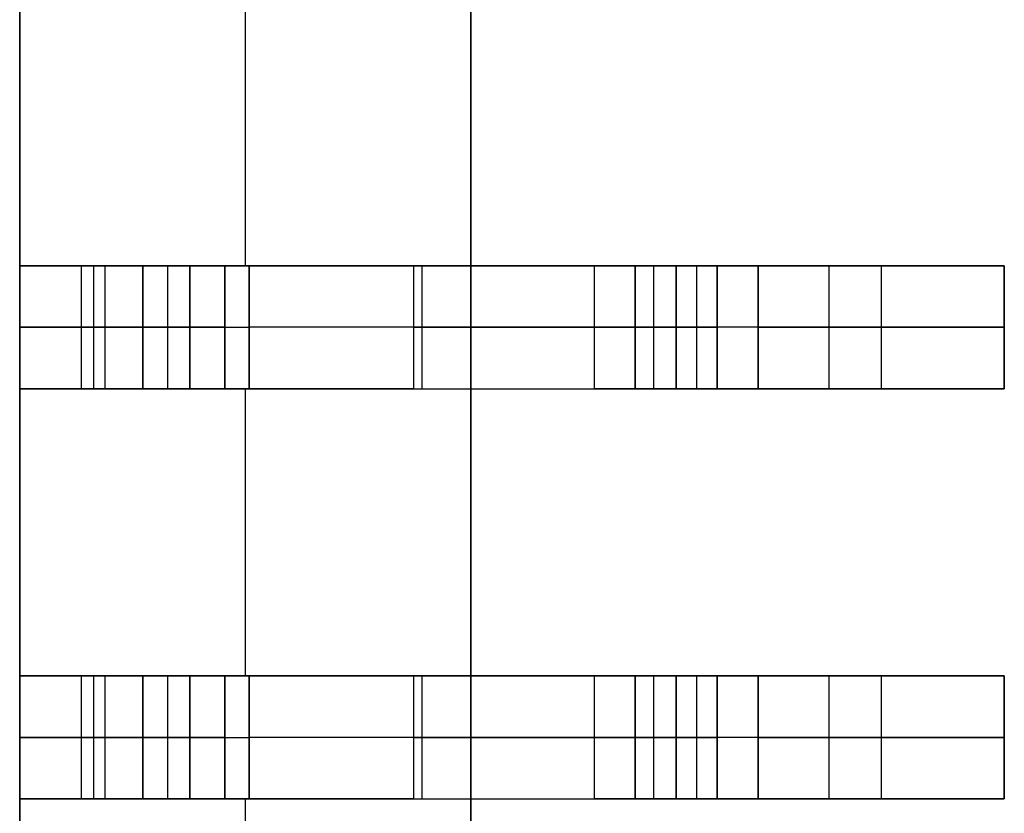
# Model space of a CAD drawing. Extents: x -64 to 57, y 4 to 161.
# Tile 270 of 342: x 12.721 to 13.921, y 139.999 to 140.967. Entities that reach past the tile are written whole.
import ezdxf

# ---------------------------------------------------------------- set-up
doc = ezdxf.new("R2010")
doc.units = 0
doc.layers.add('DEFAULT', color=7, linetype='CONTINUOUS')

msp = doc.modelspace()

# ---------------------------------------------------------------- linework, layer by layer
at = {"layer": 'DEFAULT', "color": 254}
for p, q in [((13.271, 128.8919, 41.6166), (13.271, 150.7919, 41.6166)), ((13.271, 128.8919, 41.6166), (13.271, 150.7919, 41.6166)), ((13.271, 129.9569, 41.1166), (13.271, 149.7269, 41.1166)), ((13.271, 149.7269, 41.1166), (13.271, 129.9569, 41.1166)), ((12.721, 149.5169, 37.6366), (12.721, 130.1669, 37.6366)), ((12.721, 149.5169, 39.3766), (12.721, 130.1669, 39.3766)), ((12.721, 130.1669, 37.6366), (12.721, 149.5169, 37.6366)), ((12.721, 140.6669, 41.1166), (12.721, 141.0169, 41.1166)), ((12.721, 141.0169, 41.1166), (12.721, 140.6669, 41.1166)), ((12.996, 141.0169, 41.1166), (12.996, 140.6669, 41.1166)), ((12.721, 140.6669, 40.7397), (12.721, 140.5169, 40.7397)), ((12.721, 140.6669, 38.0166), (12.721, 140.5169, 38.0166)), ((12.9284, 140.6669, 38.0166), (12.721, 140.6669, 38.0166)), ((12.721, 140.5169, 38.5166), (12.721, 140.6669, 38.5166)), ((12.721, 140.6669, 38.5166), (12.871, 140.6669, 38.5166)), ((12.721, 140.5169, 39.3866), (12.721, 140.6669, 39.3866)), ((12.721, 140.6669, 39.3866), (12.901, 140.6669, 39.3866)), ((12.721, 140.6669, 38.5166), (12.721, 140.6669, 38.0166)), ((12.871, 140.6669, 38.5166), (12.721, 140.6669, 38.5166)), ((12.721, 140.6669, 39.3866), (12.901, 140.6669, 39.3866)), ((12.721, 140.6669, 40.0666), (12.721, 140.6669, 39.3866)), ((12.721, 140.6669, 41.1166), (12.721, 140.6669, 40.7397)), ((13.201, 140.6669, 41.1166), (12.721, 140.6669, 41.1166)), ((12.721, 140.6669, 38.0166), (12.9284, 140.6669, 38.0166)), ((12.721, 140.5169, 40.0666), (12.721, 140.6669, 40.0666)), ((12.721, 140.6669, 39.3866), (12.721, 140.6669, 40.0666)), ((12.721, 140.5169, 39.3866), (12.721, 140.6669, 39.3866)), ((12.721, 140.6669, 40.0666), (12.721, 140.5169, 40.0666)), ((12.721, 140.6669, 38.0166), (12.721, 140.6669, 38.5166)), ((12.721, 140.5169, 38.0166), (12.721, 140.6669, 38.0166)), ((12.721, 140.6669, 38.5166), (12.721, 140.5169, 38.5166)), ((12.721, 140.6669, 40.7397), (12.721, 140.6669, 41.1166)), ((12.721, 140.5169, 40.7397), (12.721, 140.6669, 40.7397)), ((12.721, 140.6669, 41.1166), (13.201, 140.6669, 41.1166)), ((12.796, 140.6669, 38.5166), (12.796, 140.5169, 38.5166)), ((12.811, 140.6669, 39.3866), (12.811, 140.5169, 39.3866)), ((12.8247, 140.6669, 38.0166), (12.8247, 140.5169, 38.0166)), ((12.871, 140.5169, 38.5166), (12.871, 140.6669, 38.5166)), ((12.871, 140.6669, 38.5166), (12.871, 140.5169, 38.5166)), ((12.901, 140.6669, 39.3866), (12.901, 140.5169, 39.3866)), ((12.901, 140.6669, 39.3866), (12.901, 140.5169, 39.3866)), ((12.9284, 140.6669, 38.0166), (12.9284, 140.5169, 38.0166)), ((12.9284, 140.5169, 38.0166), (12.9284, 140.6669, 38.0166)), ((12.9284, 140.6669, 38.0166), (13.0005, 140.6669, 37.9858)), ((12.971, 140.5169, 39.3166), (12.971, 140.6669, 39.3166)), ((12.971, 140.5169, 39.3166), (12.971, 140.6669, 39.3166)), ((12.971, 140.6669, 39.3166), (12.971, 140.6669, 38.6166)), ((12.971, 140.6669, 38.6166), (12.971, 140.5169, 38.6166)), ((12.971, 140.6669, 38.9666), (12.971, 140.5169, 38.9666)), ((12.971, 140.6669, 38.6166), (12.971, 140.5169, 38.6166)), ((12.971, 140.5169, 40.3166), (12.971, 140.6669, 40.3166)), ((12.971, 140.6669, 40.3366), (12.971, 140.5169, 40.3366)), ((12.971, 140.6669, 40.3166), (12.971, 140.6669, 40.3366)), ((12.971, 140.5169, 40.3266), (12.971, 140.6669, 40.3266)), ((12.971, 140.5169, 40.3366), (12.971, 140.6669, 40.3366)), ((12.971, 140.6669, 39.3166), (12.971, 140.6669, 38.6166)), ((12.971, 140.6669, 40.3366), (12.971, 140.6669, 40.3166)), ((12.971, 140.6669, 39.3166), (13.471, 140.6669, 39.3166)), ((12.971, 140.6669, 40.3166), (12.971, 140.5169, 40.3166)), ((13.0005, 140.5169, 37.9858), (13.0005, 140.6669, 37.9858)), ((13.0005, 140.6669, 37.9858), (13.0005, 140.5169, 37.9858)), ((13.4215, 140.6669, 37.5473), (13.0005, 140.6669, 37.9858)), ((13.0005, 140.6669, 37.9858), (13.4215, 140.6669, 37.5473)), ((13.201, 140.6669, 41.1166), (13.201, 140.5169, 41.1166)), ((13.201, 140.6669, 41.1166), (13.201, 140.5169, 41.1166)), ((13.211, 140.6669, 37.7666), (13.211, 140.5169, 37.7666)), ((13.321, 140.6669, 37.652), (13.321, 140.6669, 41.0057)), ((13.4215, 140.5169, 37.5473), (13.4215, 140.6669, 37.5473)), ((13.4215, 140.5169, 37.5473), (13.4215, 140.6669, 37.5473)), ((13.4215, 140.6669, 37.5473), (13.4936, 140.6669, 37.5166)), ((13.471, 140.5169, 39.2966), (13.471, 140.6669, 39.2966)), ((13.471, 140.6669, 39.2966), (13.471, 140.5169, 39.2966)), ((13.471, 140.6669, 39.3966), (13.471, 140.6669, 39.2966)), ((13.471, 140.5169, 39.3966), (13.471, 140.6669, 39.3966)), ((13.471, 140.6669, 39.3466), (13.471, 140.5169, 39.3466)), ((13.471, 140.6669, 39.3966), (13.471, 140.5169, 39.3966)), ((13.471, 140.5169, 39.8466), (13.471, 140.6669, 39.8466)), ((13.471, 140.6669, 39.8466), (13.471, 140.5169, 39.8466)), ((13.471, 140.6669, 39.9466), (13.471, 140.6669, 39.8466)), ((13.471, 140.5169, 39.9466), (13.471, 140.6669, 39.9466)), ((13.471, 140.6669, 39.8966), (13.471, 140.5169, 39.8966)), ((13.471, 140.6669, 39.9466), (13.471, 140.5169, 39.9466)), ((13.471, 140.6669, 39.8466), (13.471, 140.6669, 39.9466)), ((13.471, 140.6669, 39.2966), (13.471, 140.6669, 39.3966)), ((13.4936, 140.6669, 37.5166), (13.4936, 140.5169, 37.5166)), ((13.4936, 140.6669, 37.5166), (13.4936, 140.5169, 37.5166)), ((13.921, 140.6669, 37.5166), (13.4936, 140.6669, 37.5166)), ((13.4936, 140.6669, 37.5166), (13.921, 140.6669, 37.5166)), ((13.521, 140.5169, 39.2466), (13.521, 140.6669, 39.2466)), ((13.521, 140.6669, 39.2466), (13.571, 140.6669, 39.2466)), ((13.521, 140.6669, 39.2466), (13.521, 140.5169, 39.2466)), ((13.521, 140.5169, 39.4466), (13.521, 140.6669, 39.4466)), ((13.521, 140.6669, 39.4466), (13.521, 140.5169, 39.4466)), ((13.521, 140.6669, 39.7966), (13.521, 140.6669, 39.4466)), ((13.521, 140.5169, 39.7966), (13.521, 140.6669, 39.7966)), ((13.521, 140.6669, 39.6216), (13.521, 140.5169, 39.6216)), ((13.521, 140.6669, 39.7966), (13.521, 140.5169, 39.7966)), ((13.521, 140.5169, 39.9966), (13.521, 140.6669, 39.9966)), ((13.521, 140.6669, 39.9966), (13.521, 140.5169, 39.9966)), ((13.571, 140.6669, 39.9966), (13.521, 140.6669, 39.9966)), ((13.521, 140.5169, 40.3466), (13.521, 140.6669, 40.3466)), ((13.521, 140.6669, 40.3466), (13.521, 140.5169, 40.3466)), ((13.521, 140.6669, 40.4766), (13.521, 140.6669, 40.3466)), ((13.521, 140.5169, 40.4766), (13.521, 140.6669, 40.4766)), ((13.521, 140.6669, 40.4116), (13.521, 140.5169, 40.4116)), ((13.521, 140.6669, 40.3466), (13.521, 140.6669, 40.4766)), ((13.521, 140.6669, 39.9966), (13.571, 140.6669, 39.9966)), ((13.521, 140.6669, 39.4466), (13.521, 140.6669, 39.7966)), ((13.571, 140.6669, 39.2466), (13.521, 140.6669, 39.2466)), ((13.521, 140.5169, 40.4766), (13.521, 140.6669, 40.4766)), ((13.546, 140.6669, 39.2466), (13.546, 140.5169, 39.2466)), ((13.546, 140.6669, 39.9966), (13.546, 140.5169, 39.9966)), ((13.571, 140.5169, 37.8666), (13.571, 140.6669, 37.8666)), ((13.571, 140.6669, 37.8666), (13.571, 140.5169, 37.8666)), ((13.571, 140.6669, 39.2466), (13.571, 140.6669, 37.8666)), ((13.571, 140.5169, 39.2466), (13.571, 140.6669, 39.2466)), ((13.571, 140.6669, 38.5566), (13.571, 140.5169, 38.5566)), ((13.571, 140.6669, 39.2466), (13.571, 140.5169, 39.2466)), ((13.571, 140.5169, 39.9966), (13.571, 140.6669, 39.9966)), ((13.571, 140.5169, 40.2966), (13.571, 140.6669, 40.2966)), ((13.571, 140.6669, 39.9966), (13.571, 140.5169, 39.9966)), ((13.571, 140.6669, 40.2966), (13.571, 140.6669, 39.9966)), ((13.571, 140.6669, 40.1466), (13.571, 140.5169, 40.1466)), ((13.571, 140.6669, 40.2966), (13.571, 140.5169, 40.2966)), ((13.571, 140.6669, 39.9966), (13.571, 140.6669, 40.2966)), ((13.571, 140.6669, 37.8666), (13.571, 140.6669, 39.2466)), ((13.621, 140.5169, 37.8166), (13.621, 140.6669, 37.8166)), ((13.621, 140.6669, 37.8166), (13.921, 140.6669, 37.8166)), ((13.621, 140.6669, 37.8166), (13.621, 140.5169, 37.8166)), ((13.921, 140.6669, 37.8166), (13.621, 140.6669, 37.8166)), ((13.7073, 140.6669, 37.5166), (13.7073, 140.5169, 37.5166)), ((13.771, 140.6669, 37.8166), (13.771, 140.5169, 37.8166)), ((13.921, 140.5169, 37.5166), (13.921, 140.6669, 37.5166)), ((13.921, 140.5169, 37.8166), (13.921, 140.6669, 37.8166)), ((13.921, 140.6669, 37.5166), (13.921, 140.5169, 37.5166)), ((13.921, 140.6669, 37.8166), (13.921, 140.6669, 37.5166)), ((13.921, 140.6669, 37.6666), (13.921, 140.5169, 37.6666)), ((13.921, 140.6669, 37.8166), (13.921, 140.5169, 37.8166)), ((13.921, 140.6669, 37.5166), (13.921, 140.6669, 37.8166)), ((12.9284, 140.5919, 38.0166), (12.721, 140.5919, 38.0166)), ((12.721, 140.5919, 38.5166), (12.871, 140.5919, 38.5166)), ((12.721, 140.5919, 39.3866), (12.901, 140.5919, 39.3866)), ((12.971, 140.5919, 39.3166), (12.971, 140.5919, 38.6166)), ((12.971, 140.5919, 40.3166), (12.971, 140.5919, 40.3366)), ((13.4215, 140.5919, 37.5473), (13.0005, 140.5919, 37.9858)), ((13.471, 140.5919, 39.2966), (13.471, 140.5919, 39.3966)), ((13.471, 140.5919, 39.8466), (13.471, 140.5919, 39.9466)), ((13.921, 140.5919, 37.5166), (13.4936, 140.5919, 37.5166)), ((13.521, 140.5919, 39.2466), (13.571, 140.5919, 39.2466)), ((13.521, 140.5919, 39.7966), (13.521, 140.5919, 39.4466)), ((13.571, 140.5919, 39.9966), (13.521, 140.5919, 39.9966)), ((13.521, 140.5919, 40.4766), (13.521, 140.5919, 40.3466)), ((13.571, 140.5919, 39.2466), (13.571, 140.5919, 37.8666)), ((13.571, 140.5919, 39.9966), (13.571, 140.5919, 40.2966)), ((13.621, 140.5919, 37.8166), (13.921, 140.5919, 37.8166)), ((13.921, 140.5919, 37.5166), (13.921, 140.5919, 37.8166)), ((12.871, 140.5169, 38.5166), (12.721, 140.5169, 38.5166)), ((12.721, 140.5169, 38.5166), (12.721, 140.5169, 38.0166)), ((12.721, 140.5169, 38.0166), (12.9284, 140.5169, 38.0166)), ((13.201, 140.5169, 41.1166), (12.721, 140.5169, 41.1166)), ((12.721, 140.5169, 41.1166), (12.721, 140.5169, 40.7397)), ((12.721, 140.5169, 40.0666), (12.721, 140.5169, 39.3866)), ((12.721, 140.5169, 39.3866), (12.901, 140.5169, 39.3866)), ((12.721, 140.5169, 38.0166), (12.9284, 140.5169, 38.0166)), ((12.871, 140.5169, 38.5166), (12.721, 140.5169, 38.5166)), ((12.901, 140.5169, 39.3866), (12.721, 140.5169, 39.3866)), ((12.721, 140.5169, 40.0666), (12.721, 140.5169, 39.3866)), ((12.721, 140.5169, 38.5166), (12.721, 140.5169, 38.0166)), ((12.721, 140.5169, 41.1166), (12.721, 140.5169, 40.7397)), ((12.721, 140.1669, 41.1166), (12.721, 140.5169, 41.1166)), ((12.721, 140.5169, 41.1166), (12.721, 140.1669, 41.1166)), ((13.201, 140.5169, 41.1166), (12.721, 140.5169, 41.1166)), ((12.9284, 140.5169, 38.0166), (13.0005, 140.5169, 37.9858)), ((12.971, 140.5169, 38.6166), (12.971, 140.5169, 39.3166)), ((12.971, 140.5169, 40.3366), (12.971, 140.5169, 40.3166)), ((12.971, 140.5169, 40.3366), (12.971, 140.5169, 40.3166)), ((12.971, 140.5169, 39.3166), (12.971, 140.5169, 38.6166)), ((12.971, 140.5169, 39.3166), (13.471, 140.5169, 39.3166)), ((12.996, 140.5169, 41.1166), (12.996, 140.1669, 41.1166)), ((13.0005, 140.5169, 37.9858), (13.4215, 140.5169, 37.5473)), ((13.0005, 140.5169, 37.9858), (13.4215, 140.5169, 37.5473)), ((13.321, 140.5169, 37.652), (13.321, 140.5169, 41.0057)), ((13.4215, 140.5169, 37.5473), (13.4936, 140.5169, 37.5166)), ((13.471, 140.5169, 39.2966), (13.471, 140.5169, 39.3966)), ((13.471, 140.5169, 39.8466), (13.471, 140.5169, 39.9466)), ((13.471, 140.5169, 39.2966), (13.471, 140.5169, 39.3966)), ((13.471, 140.5169, 39.8466), (13.471, 140.5169, 39.9466)), ((13.4936, 140.5169, 37.5166), (13.921, 140.5169, 37.5166)), ((13.4936, 140.5169, 37.5166), (13.921, 140.5169, 37.5166)), ((13.571, 140.5169, 39.2466), (13.521, 140.5169, 39.2466)), ((13.521, 140.5169, 39.4466), (13.521, 140.5169, 39.7966)), ((13.521, 140.5169, 39.9966), (13.571, 140.5169, 39.9966)), ((13.571, 140.5169, 39.2466), (13.521, 140.5169, 39.2466)), ((13.521, 140.5169, 39.4466), (13.521, 140.5169, 39.7966)), ((13.521, 140.5169, 39.9966), (13.571, 140.5169, 39.9966)), ((13.521, 140.5169, 40.3466), (13.521, 140.5169, 40.4766)), ((13.521, 140.5169, 40.3466), (13.521, 140.5169, 40.4766)), ((13.571, 140.5169, 37.8666), (13.571, 140.5169, 39.2466)), ((13.571, 140.5169, 39.9966), (13.571, 140.5169, 40.2966)), ((13.571, 140.5169, 37.8666), (13.571, 140.5169, 39.2466)), ((13.571, 140.5169, 39.9966), (13.571, 140.5169, 40.2966)), ((13.921, 140.5169, 37.8166), (13.621, 140.5169, 37.8166)), ((13.921, 140.5169, 37.8166), (13.621, 140.5169, 37.8166)), ((13.921, 140.5169, 37.5166), (13.921, 140.5169, 37.8166)), ((13.921, 140.5169, 37.5166), (13.921, 140.5169, 37.8166)), ((12.721, 140.1669, 40.7397), (12.721, 140.0169, 40.7397)), ((12.721, 140.1669, 38.0166), (12.721, 140.0169, 38.0166)), ((12.9284, 140.1669, 38.0166), (12.721, 140.1669, 38.0166)), ((12.721, 140.0169, 38.5166), (12.721, 140.1669, 38.5166)), ((12.721, 140.1669, 38.5166), (12.871, 140.1669, 38.5166)), ((12.721, 140.0169, 39.3866), (12.721, 140.1669, 39.3866)), ((12.721, 140.1669, 39.3866), (12.901, 140.1669, 39.3866)), ((12.721, 140.1669, 38.5166), (12.721, 140.1669, 38.0166)), ((12.871, 140.1669, 38.5166), (12.721, 140.1669, 38.5166)), ((12.721, 140.1669, 39.3866), (12.901, 140.1669, 39.3866)), ((12.721, 140.1669, 40.0666), (12.721, 140.1669, 39.3866)), ((12.721, 140.1669, 41.1166), (12.721, 140.1669, 40.7397)), ((13.201, 140.1669, 41.1166), (12.721, 140.1669, 41.1166)), ((12.721, 140.1669, 38.0166), (12.9284, 140.1669, 38.0166)), ((12.721, 140.0169, 40.0666), (12.721, 140.1669, 40.0666)), ((12.721, 140.1669, 39.3866), (12.721, 140.1669, 40.0666)), ((12.721, 140.0169, 39.3866), (12.721, 140.1669, 39.3866)), ((12.721, 140.1669, 40.0666), (12.721, 140.0169, 40.0666)), ((12.721, 140.1669, 38.0166), (12.721, 140.1669, 38.5166)), ((12.721, 140.0169, 38.0166), (12.721, 140.1669, 38.0166)), ((12.721, 140.1669, 38.5166), (12.721, 140.0169, 38.5166)), ((12.721, 140.1669, 40.7397), (12.721, 140.1669, 41.1166)), ((12.721, 140.0169, 40.7397), (12.721, 140.1669, 40.7397)), ((12.721, 140.1669, 41.1166), (13.201, 140.1669, 41.1166)), ((12.796, 140.1669, 38.5166), (12.796, 140.0169, 38.5166)), ((12.811, 140.1669, 39.3866), (12.811, 140.0169, 39.3866)), ((12.8247, 140.1669, 38.0166), (12.8247, 140.0169, 38.0166)), ((12.871, 140.0169, 38.5166), (12.871, 140.1669, 38.5166)), ((12.871, 140.1669, 38.5166), (12.871, 140.0169, 38.5166)), ((12.901, 140.1669, 39.3866), (12.901, 140.0169, 39.3866)), ((12.901, 140.1669, 39.3866), (12.901, 140.0169, 39.3866)), ((12.9284, 140.1669, 38.0166), (12.9284, 140.0169, 38.0166)), ((12.9284, 140.0169, 38.0166), (12.9284, 140.1669, 38.0166)), ((12.9284, 140.1669, 38.0166), (13.0005, 140.1669, 37.9858)), ((12.971, 140.0169, 39.3166), (12.971, 140.1669, 39.3166)), ((12.971, 140.0169, 39.3166), (12.971, 140.1669, 39.3166)), ((12.971, 140.1669, 39.3166), (12.971, 140.1669, 38.6166)), ((12.971, 140.1669, 38.6166), (12.971, 140.0169, 38.6166)), ((12.971, 140.1669, 38.9666), (12.971, 140.0169, 38.9666)), ((12.971, 140.1669, 38.6166), (12.971, 140.0169, 38.6166)), ((12.971, 140.0169, 40.3166), (12.971, 140.1669, 40.3166)), ((12.971, 140.1669, 40.3366), (12.971, 140.0169, 40.3366)), ((12.971, 140.1669, 40.3166), (12.971, 140.1669, 40.3366)), ((12.971, 140.0169, 40.3266), (12.971, 140.1669, 40.3266)), ((12.971, 140.0169, 40.3366), (12.971, 140.1669, 40.3366)), ((12.971, 140.1669, 39.3166), (12.971, 140.1669, 38.6166)), ((12.971, 140.1669, 40.3366), (12.971, 140.1669, 40.3166)), ((12.971, 140.1669, 39.3166), (13.471, 140.1669, 39.3166)), ((12.971, 140.1669, 40.3166), (12.971, 140.0169, 40.3166)), ((13.0005, 140.0169, 37.9858), (13.0005, 140.1669, 37.9858)), ((13.0005, 140.1669, 37.9858), (13.0005, 140.0169, 37.9858)), ((13.4215, 140.1669, 37.5473), (13.0005, 140.1669, 37.9858)), ((13.0005, 140.1669, 37.9858), (13.4215, 140.1669, 37.5473)), ((13.201, 140.1669, 41.1166), (13.201, 140.0169, 41.1166)), ((13.201, 140.1669, 41.1166), (13.201, 140.0169, 41.1166)), ((13.211, 140.1669, 37.7666), (13.211, 140.0169, 37.7666)), ((13.321, 140.1669, 37.652), (13.321, 140.1669, 41.0057)), ((13.4215, 140.0169, 37.5473), (13.4215, 140.1669, 37.5473)), ((13.4215, 140.0169, 37.5473), (13.4215, 140.1669, 37.5473)), ((13.4215, 140.1669, 37.5473), (13.4936, 140.1669, 37.5166)), ((13.471, 140.0169, 39.2966), (13.471, 140.1669, 39.2966)), ((13.471, 140.1669, 39.2966), (13.471, 140.0169, 39.2966)), ((13.471, 140.1669, 39.3966), (13.471, 140.1669, 39.2966)), ((13.471, 140.0169, 39.3966), (13.471, 140.1669, 39.3966)), ((13.471, 140.1669, 39.3466), (13.471, 140.0169, 39.3466)), ((13.471, 140.1669, 39.3966), (13.471, 140.0169, 39.3966)), ((13.471, 140.0169, 39.8466), (13.471, 140.1669, 39.8466)), ((13.471, 140.1669, 39.8466), (13.471, 140.0169, 39.8466)), ((13.471, 140.1669, 39.9466), (13.471, 140.1669, 39.8466)), ((13.471, 140.0169, 39.9466), (13.471, 140.1669, 39.9466)), ((13.471, 140.1669, 39.8966), (13.471, 140.0169, 39.8966)), ((13.471, 140.1669, 39.9466), (13.471, 140.0169, 39.9466)), ((13.471, 140.1669, 39.8466), (13.471, 140.1669, 39.9466)), ((13.471, 140.1669, 39.2966), (13.471, 140.1669, 39.3966)), ((13.4936, 140.1669, 37.5166), (13.4936, 140.0169, 37.5166)), ((13.4936, 140.1669, 37.5166), (13.4936, 140.0169, 37.5166)), ((13.921, 140.1669, 37.5166), (13.4936, 140.1669, 37.5166)), ((13.4936, 140.1669, 37.5166), (13.921, 140.1669, 37.5166)), ((13.521, 140.0169, 39.2466), (13.521, 140.1669, 39.2466)), ((13.521, 140.1669, 39.2466), (13.571, 140.1669, 39.2466)), ((13.521, 140.1669, 39.2466), (13.521, 140.0169, 39.2466)), ((13.521, 140.0169, 39.4466), (13.521, 140.1669, 39.4466)), ((13.521, 140.1669, 39.4466), (13.521, 140.0169, 39.4466)), ((13.521, 140.1669, 39.7966), (13.521, 140.1669, 39.4466)), ((13.521, 140.0169, 39.7966), (13.521, 140.1669, 39.7966)), ((13.521, 140.1669, 39.6216), (13.521, 140.0169, 39.6216)), ((13.521, 140.1669, 39.7966), (13.521, 140.0169, 39.7966)), ((13.521, 140.0169, 39.9966), (13.521, 140.1669, 39.9966)), ((13.521, 140.1669, 39.9966), (13.521, 140.0169, 39.9966)), ((13.571, 140.1669, 39.9966), (13.521, 140.1669, 39.9966)), ((13.521, 140.0169, 40.3466), (13.521, 140.1669, 40.3466)), ((13.521, 140.1669, 40.3466), (13.521, 140.0169, 40.3466)), ((13.521, 140.1669, 40.4766), (13.521, 140.1669, 40.3466)), ((13.521, 140.0169, 40.4766), (13.521, 140.1669, 40.4766)), ((13.521, 140.1669, 40.4116), (13.521, 140.0169, 40.4116)), ((13.521, 140.1669, 40.3466), (13.521, 140.1669, 40.4766)), ((13.521, 140.1669, 39.9966), (13.571, 140.1669, 39.9966)), ((13.521, 140.1669, 39.4466), (13.521, 140.1669, 39.7966)), ((13.571, 140.1669, 39.2466), (13.521, 140.1669, 39.2466)), ((13.521, 140.0169, 40.4766), (13.521, 140.1669, 40.4766)), ((13.546, 140.1669, 39.2466), (13.546, 140.0169, 39.2466)), ((13.546, 140.1669, 39.9966), (13.546, 140.0169, 39.9966)), ((13.571, 140.0169, 37.8666), (13.571, 140.1669, 37.8666)), ((13.571, 140.1669, 37.8666), (13.571, 140.0169, 37.8666)), ((13.571, 140.1669, 39.2466), (13.571, 140.1669, 37.8666)), ((13.571, 140.0169, 39.2466), (13.571, 140.1669, 39.2466)), ((13.571, 140.1669, 38.5566), (13.571, 140.0169, 38.5566)), ((13.571, 140.1669, 39.2466), (13.571, 140.0169, 39.2466)), ((13.571, 140.0169, 39.9966), (13.571, 140.1669, 39.9966)), ((13.571, 140.0169, 40.2966), (13.571, 140.1669, 40.2966)), ((13.571, 140.1669, 39.9966), (13.571, 140.0169, 39.9966)), ((13.571, 140.1669, 40.2966), (13.571, 140.1669, 39.9966)), ((13.571, 140.1669, 40.1466), (13.571, 140.0169, 40.1466)), ((13.571, 140.1669, 40.2966), (13.571, 140.0169, 40.2966)), ((13.571, 140.1669, 39.9966), (13.571, 140.1669, 40.2966)), ((13.571, 140.1669, 37.8666), (13.571, 140.1669, 39.2466)), ((13.621, 140.0169, 37.8166), (13.621, 140.1669, 37.8166)), ((13.621, 140.1669, 37.8166), (13.921, 140.1669, 37.8166)), ((13.621, 140.1669, 37.8166), (13.621, 140.0169, 37.8166)), ((13.921, 140.1669, 37.8166), (13.621, 140.1669, 37.8166)), ((13.7073, 140.1669, 37.5166), (13.7073, 140.0169, 37.5166)), ((13.771, 140.1669, 37.8166), (13.771, 140.0169, 37.8166)), ((13.921, 140.0169, 37.5166), (13.921, 140.1669, 37.5166)), ((13.921, 140.0169, 37.8166), (13.921, 140.1669, 37.8166)), ((13.921, 140.1669, 37.5166), (13.921, 140.0169, 37.5166)), ((13.921, 140.1669, 37.8166), (13.921, 140.1669, 37.5166)), ((13.921, 140.1669, 37.6666), (13.921, 140.0169, 37.6666)), ((13.921, 140.1669, 37.8166), (13.921, 140.0169, 37.8166)), ((13.921, 140.1669, 37.5166), (13.921, 140.1669, 37.8166)), ((12.9284, 140.0919, 38.0166), (12.721, 140.0919, 38.0166)), ((12.721, 140.0919, 38.5166), (12.871, 140.0919, 38.5166)), ((12.721, 140.0919, 39.3866), (12.901, 140.0919, 39.3866)), ((12.971, 140.0919, 39.3166), (12.971, 140.0919, 38.6166)), ((12.971, 140.0919, 40.3166), (12.971, 140.0919, 40.3366)), ((13.4215, 140.0919, 37.5473), (13.0005, 140.0919, 37.9858)), ((13.471, 140.0919, 39.2966), (13.471, 140.0919, 39.3966)), ((13.471, 140.0919, 39.8466), (13.471, 140.0919, 39.9466)), ((13.921, 140.0919, 37.5166), (13.4936, 140.0919, 37.5166)), ((13.521, 140.0919, 39.2466), (13.571, 140.0919, 39.2466)), ((13.521, 140.0919, 39.7966), (13.521, 140.0919, 39.4466)), ((13.571, 140.0919, 39.9966), (13.521, 140.0919, 39.9966)), ((13.521, 140.0919, 40.4766), (13.521, 140.0919, 40.3466)), ((13.571, 140.0919, 39.2466), (13.571, 140.0919, 37.8666)), ((13.571, 140.0919, 39.9966), (13.571, 140.0919, 40.2966)), ((13.621, 140.0919, 37.8166), (13.921, 140.0919, 37.8166)), ((13.921, 140.0919, 37.5166), (13.921, 140.0919, 37.8166)), ((12.871, 140.0169, 38.5166), (12.721, 140.0169, 38.5166)), ((12.721, 140.0169, 38.5166), (12.721, 140.0169, 38.0166)), ((12.721, 140.0169, 38.0166), (12.9284, 140.0169, 38.0166)), ((13.201, 140.0169, 41.1166), (12.721, 140.0169, 41.1166)), ((12.721, 140.0169, 41.1166), (12.721, 140.0169, 40.7397)), ((12.721, 140.0169, 40.0666), (12.721, 140.0169, 39.3866)), ((12.721, 140.0169, 39.3866), (12.901, 140.0169, 39.3866)), ((12.721, 140.0169, 38.0166), (12.9284, 140.0169, 38.0166)), ((12.871, 140.0169, 38.5166), (12.721, 140.0169, 38.5166)), ((12.901, 140.0169, 39.3866), (12.721, 140.0169, 39.3866)), ((12.721, 140.0169, 40.0666), (12.721, 140.0169, 39.3866)), ((12.721, 140.0169, 38.5166), (12.721, 140.0169, 38.0166)), ((12.721, 140.0169, 41.1166), (12.721, 140.0169, 40.7397)), ((12.721, 139.6669, 41.1166), (12.721, 140.0169, 41.1166)), ((12.721, 140.0169, 41.1166), (12.721, 139.6669, 41.1166)), ((13.201, 140.0169, 41.1166), (12.721, 140.0169, 41.1166)), ((12.9284, 140.0169, 38.0166), (13.0005, 140.0169, 37.9858)), ((12.971, 140.0169, 38.6166), (12.971, 140.0169, 39.3166)), ((12.971, 140.0169, 40.3366), (12.971, 140.0169, 40.3166)), ((12.971, 140.0169, 40.3366), (12.971, 140.0169, 40.3166)), ((12.971, 140.0169, 39.3166), (12.971, 140.0169, 38.6166)), ((12.971, 140.0169, 39.3166), (13.471, 140.0169, 39.3166)), ((12.996, 140.0169, 41.1166), (12.996, 139.6669, 41.1166)), ((13.0005, 140.0169, 37.9858), (13.4215, 140.0169, 37.5473)), ((13.0005, 140.0169, 37.9858), (13.4215, 140.0169, 37.5473)), ((13.321, 140.0169, 37.652), (13.321, 140.0169, 41.0057)), ((13.4215, 140.0169, 37.5473), (13.4936, 140.0169, 37.5166)), ((13.471, 140.0169, 39.2966), (13.471, 140.0169, 39.3966)), ((13.471, 140.0169, 39.8466), (13.471, 140.0169, 39.9466)), ((13.471, 140.0169, 39.2966), (13.471, 140.0169, 39.3966)), ((13.471, 140.0169, 39.8466), (13.471, 140.0169, 39.9466)), ((13.4936, 140.0169, 37.5166), (13.921, 140.0169, 37.5166)), ((13.4936, 140.0169, 37.5166), (13.921, 140.0169, 37.5166)), ((13.571, 140.0169, 39.2466), (13.521, 140.0169, 39.2466)), ((13.521, 140.0169, 39.4466), (13.521, 140.0169, 39.7966)), ((13.521, 140.0169, 39.9966), (13.571, 140.0169, 39.9966)), ((13.571, 140.0169, 39.2466), (13.521, 140.0169, 39.2466)), ((13.521, 140.0169, 39.4466), (13.521, 140.0169, 39.7966)), ((13.521, 140.0169, 39.9966), (13.571, 140.0169, 39.9966)), ((13.521, 140.0169, 40.3466), (13.521, 140.0169, 40.4766)), ((13.521, 140.0169, 40.3466), (13.521, 140.0169, 40.4766)), ((13.571, 140.0169, 37.8666), (13.571, 140.0169, 39.2466)), ((13.571, 140.0169, 39.9966), (13.571, 140.0169, 40.2966)), ((13.571, 140.0169, 37.8666), (13.571, 140.0169, 39.2466)), ((13.571, 140.0169, 39.9966), (13.571, 140.0169, 40.2966)), ((13.921, 140.0169, 37.8166), (13.621, 140.0169, 37.8166)), ((13.921, 140.0169, 37.8166), (13.621, 140.0169, 37.8166)), ((13.921, 140.0169, 37.5166), (13.921, 140.0169, 37.8166)), ((13.921, 140.0169, 37.5166), (13.921, 140.0169, 37.8166))]:
    msp.add_line(p, q, dxfattribs=at)
at = {"layer": 'DEFAULT', "color": 254, "extrusion": (-1.19249e-08, 1, -6.6303e-16)}
msp.add_arc((-12.521, 40.3366, 140.6669), 0.45, 116.3878, 180, dxfattribs=at)
at = {"layer": 'DEFAULT', "color": 254, "extrusion": (-1.19249e-08, 1, 4.09824e-14)}
for centre in [(-12.721, 40.3166, 140.6669), (-12.721, 40.3166, 140.1669)]:
    msp.add_arc(centre, 0.25, 180, 270, dxfattribs=at)
at = {"layer": 'DEFAULT', "color": 254, "extrusion": (-1.19251e-08, 1, -1.54267e-13)}
msp.add_arc((-12.521, 40.3366, 140.6669), 0.45, 116.3878, 180, dxfattribs=at)
at = {"layer": 'DEFAULT', "color": 254, "extrusion": (-1.19249e-08, 1, -9.86076e-32)}
for centre, radius, start, end in [((-12.721, 40.3166, 140.6669), 0.25, 180, 270), ((-12.871, 38.6166, 140.6669), 0.1, 180, 270), ((-12.9284, 37.9166, 140.6669), 0.1, 90, 136.1691), ((-13.4936, 37.6166, 140.6669), 0.1, 270, 316.1691), ((-13.521, 39.2966, 140.6669), 0.05, 270, 360), ((-13.521, 39.8466, 140.6669), 0.05, 270, 360), ((-13.571, 40.3466, 140.6669), 0.05, 270, 360), ((-13.621, 37.8666, 140.6669), 0.05, 270, 360), ((-12.521, 40.3366, 140.5169), 0.45, 116.3878, 180), ((-12.721, 40.3166, 140.5169), 0.25, 180, 270), ((-12.871, 38.6166, 140.5169), 0.1, 180, 270), ((-12.901, 39.3166, 140.5169), 0.07, 90, 180), ((-12.9284, 37.9166, 140.5169), 0.1, 90, 136.1691), ((-12.721, 40.4766, 140.5169), 0.8, 126.8699, 180), ((-13.4936, 37.6166, 140.5169), 0.1, 270, 316.1691), ((-13.521, 39.2966, 140.5169), 0.05, 270, 360), ((-13.521, 39.3966, 140.5169), 0.05, 360, 90), ((-13.521, 39.8466, 140.5169), 0.05, 270, 360), ((-13.521, 39.9466, 140.5169), 0.05, 360, 90), ((-13.571, 40.3466, 140.5169), 0.05, 270, 360), ((-13.621, 37.8666, 140.5169), 0.05, 270, 360), ((-12.521, 40.3366, 140.1669), 0.45, 116.3878, 180), ((-12.721, 40.3166, 140.1669), 0.25, 180, 270), ((-12.871, 38.6166, 140.1669), 0.1, 180, 270), ((-12.901, 39.3166, 140.1669), 0.07, 90, 180), ((-12.9284, 37.9166, 140.1669), 0.1, 90, 136.1691), ((-13.4936, 37.6166, 140.1669), 0.1, 270, 316.1691), ((-13.521, 39.2966, 140.1669), 0.05, 270, 360), ((-13.521, 39.3966, 140.1669), 0.05, 360, 90), ((-13.521, 39.8466, 140.1669), 0.05, 270, 360), ((-13.521, 39.9466, 140.1669), 0.05, 360, 90), ((-13.571, 40.3466, 140.1669), 0.05, 270, 360), ((-13.621, 37.8666, 140.1669), 0.05, 270, 360), ((-12.521, 40.3366, 140.0169), 0.45, 116.3878, 180), ((-12.721, 40.3166, 140.0169), 0.25, 180, 270), ((-12.871, 38.6166, 140.0169), 0.1, 180, 270), ((-12.901, 39.3166, 140.0169), 0.07, 90, 180), ((-12.9284, 37.9166, 140.0169), 0.1, 90, 136.1691), ((-13.4936, 37.6166, 140.0169), 0.1, 270, 316.1691), ((-13.521, 39.2966, 140.0169), 0.05, 270, 360), ((-13.521, 39.3966, 140.0169), 0.05, 360, 90), ((-13.521, 39.8466, 140.0169), 0.05, 270, 360), ((-13.521, 39.9466, 140.0169), 0.05, 360, 90), ((-13.621, 37.8666, 140.0169), 0.05, 270, 360)]:
    msp.add_arc(centre, radius, start, end, dxfattribs=at)
at = {"layer": 'DEFAULT', "color": 254, "extrusion": (-1.19255e-08, 1, 6.31283e-13)}
for centre in [(-12.871, 38.6166, 140.6669), (-12.871, 38.6166, 140.5169)]:
    msp.add_arc(centre, 0.1, 180, 270, dxfattribs=at)
at = {"layer": 'DEFAULT', "color": 254, "extrusion": (-1.19249e-08, 1, -1.58603e-15)}
msp.add_arc((-12.901, 39.3166, 140.6669), 0.07, 90, 180, dxfattribs=at)
at = {"layer": 'DEFAULT', "color": 254, "extrusion": (-1.19245e-08, 1, 1.81587e-14)}
for centre in [(-12.901, 39.3166, 140.6669), (-12.901, 39.3166, 140.1669)]:
    msp.add_arc(centre, 0.07, 90, 180, dxfattribs=at)
at = {"layer": 'DEFAULT', "color": 254, "extrusion": (-1.19244e-08, 1, 2.54816e-13)}
msp.add_arc((-12.721, 40.4766, 140.6669), 0.8, 126.8699, 180, dxfattribs=at)
at = {"layer": 'DEFAULT', "color": 254, "extrusion": (-1.19249e-08, 1, -3.33067e-16)}
msp.add_arc((-12.721, 40.4766, 140.6669), 0.8, 126.8699, 180, dxfattribs=at)
at = {"layer": 'DEFAULT', "color": 254, "extrusion": (-1.19249e-08, 1, -2.22045e-15)}
msp.add_arc((-13.521, 39.3966, 140.6669), 0.05, 360, 90, dxfattribs=at)
at = {"layer": 'DEFAULT', "color": 254, "extrusion": (-1.19249e-08, 1, -4.44089e-15)}
msp.add_arc((-13.521, 39.9466, 140.6669), 0.05, 360, 90, dxfattribs=at)
at = {"layer": 'DEFAULT', "color": 254, "extrusion": (-1.19246e-08, 1, -5.40067e-13)}
for centre in [(-13.521, 39.9466, 140.6669), (-13.521, 39.3966, 140.6669), (-13.521, 39.3966, 140.5169), (-13.521, 39.9466, 140.5169), (-13.521, 39.9466, 140.1669), (-13.521, 39.3966, 140.1669), (-13.521, 39.3966, 140.0169), (-13.521, 39.9466, 140.0169)]:
    msp.add_arc(centre, 0.05, 360, 90, dxfattribs=at)
at = {"layer": 'DEFAULT', "color": 254, "extrusion": (-1.19246e-08, 1, 5.39024e-13)}
for centre in [(-13.521, 39.8466, 140.6669), (-13.521, 39.2966, 140.6669), (-13.621, 37.8666, 140.6669), (-13.521, 39.2966, 140.5169), (-13.521, 39.8466, 140.5169), (-13.621, 37.8666, 140.5169), (-13.521, 39.8466, 140.1669), (-13.521, 39.2966, 140.1669), (-13.621, 37.8666, 140.1669), (-13.521, 39.2966, 140.0169), (-13.521, 39.8466, 140.0169), (-13.621, 37.8666, 140.0169)]:
    msp.add_arc(centre, 0.05, 270, 360, dxfattribs=at)
at = {"layer": 'DEFAULT', "color": 254, "extrusion": (-1.19237e-08, 1, 9.40968e-13)}
for centre in [(-13.571, 40.3466, 140.6669), (-13.571, 40.3466, 140.5169), (-13.571, 40.3466, 140.1669), (-13.571, 40.3466, 140.0169)]:
    msp.add_arc(centre, 0.05, 270, 360, dxfattribs=at)
at = {"layer": 'DEFAULT', "color": 254, "extrusion": (-1.19249e-08, 1, 0)}
for centre, radius, start, end in [((-12.521, 40.3366, 140.5919), 0.45, 116.3878, 180), ((-12.721, 40.3166, 140.5919), 0.25, 180, 270), ((-12.871, 38.6166, 140.5919), 0.1, 180, 270), ((-12.901, 39.3166, 140.5919), 0.07, 90, 180), ((-12.9284, 37.9166, 140.5919), 0.1, 90, 136.1691), ((-12.721, 40.4766, 140.5919), 0.8, 126.8699, 180), ((-13.4936, 37.6166, 140.5919), 0.1, 270, 316.1691), ((-13.521, 39.2966, 140.5919), 0.05, 270, 360), ((-13.521, 39.3966, 140.5919), 0.05, 360, 90), ((-13.521, 39.8466, 140.5919), 0.05, 270, 360), ((-13.521, 39.9466, 140.5919), 0.05, 360, 90), ((-13.571, 40.3466, 140.5919), 0.05, 270, 360), ((-13.621, 37.8666, 140.5919), 0.05, 270, 360), ((-12.521, 40.3366, 140.0919), 0.45, 116.3878, 180), ((-12.721, 40.3166, 140.0919), 0.25, 180, 270), ((-12.871, 38.6166, 140.0919), 0.1, 180, 270), ((-12.901, 39.3166, 140.0919), 0.07, 90, 180), ((-12.9284, 37.9166, 140.0919), 0.1, 90, 136.1691), ((-12.721, 40.4766, 140.0919), 0.8, 126.8699, 180), ((-13.4936, 37.6166, 140.0919), 0.1, 270, 316.1691), ((-13.521, 39.2966, 140.0919), 0.05, 270, 360), ((-13.521, 39.3966, 140.0919), 0.05, 360, 90), ((-13.521, 39.8466, 140.0919), 0.05, 270, 360), ((-13.521, 39.9466, 140.0919), 0.05, 360, 90), ((-13.571, 40.3466, 140.0919), 0.05, 270, 360), ((-13.621, 37.8666, 140.0919), 0.05, 270, 360)]:
    msp.add_arc(centre, radius, start, end, dxfattribs=at)
at = {"layer": 'DEFAULT', "color": 254, "extrusion": (-1.19246e-08, 1, 2.29171e-13)}
for centre in [(-12.521, 40.3366, 140.5169), (-12.521, 40.3366, 140.0169)]:
    msp.add_arc(centre, 0.45, 116.3878, 180, dxfattribs=at)
at = {"layer": 'DEFAULT', "color": 254, "extrusion": (-1.19248e-08, 1, -1.53093e-13)}
for centre in [(-12.721, 40.3166, 140.5169), (-12.721, 40.3166, 140.0169)]:
    msp.add_arc(centre, 0.25, 180, 270, dxfattribs=at)
at = {"layer": 'DEFAULT', "color": 254, "extrusion": (-1.19252e-08, 1, -2.68944e-13)}
for centre in [(-12.901, 39.3166, 140.5169), (-12.901, 39.3166, 140.0169)]:
    msp.add_arc(centre, 0.07, 90, 180, dxfattribs=at)
at = {"layer": 'DEFAULT', "color": 254, "extrusion": (-1.19246e-08, 1, 1.44041e-13)}
msp.add_arc((-12.721, 40.4766, 140.5169), 0.8, 126.8699, 180, dxfattribs=at)
at = {"layer": 'DEFAULT', "color": 254, "extrusion": (-1.19247e-08, 1, 6.7411e-14)}
msp.add_arc((-12.521, 40.3366, 140.1669), 0.45, 116.3878, 180, dxfattribs=at)
at = {"layer": 'DEFAULT', "color": 254, "extrusion": (-1.19248e-08, 1, -5.48777e-14)}
for centre in [(-12.871, 38.6166, 140.1669), (-12.871, 38.6166, 140.0169)]:
    msp.add_arc(centre, 0.1, 180, 270, dxfattribs=at)
at = {"layer": 'DEFAULT', "color": 254, "extrusion": (-1.19247e-08, 1, 1.04321e-13)}
for centre in [(-12.721, 40.4766, 140.1669), (-12.721, 40.4766, 140.0169)]:
    msp.add_arc(centre, 0.8, 126.8699, 180, dxfattribs=at)
at = {"layer": 'DEFAULT', "color": 254, "extrusion": (-1.19249e-08, 1, 1.51654e-23)}
msp.add_arc((-12.721, 40.4766, 140.1669), 0.8, 126.8699, 180, dxfattribs=at)
at = {"layer": 'DEFAULT', "color": 254, "extrusion": (-1.19249e-08, 1, -4.54963e-24)}
msp.add_arc((-12.721, 40.4766, 140.0169), 0.8, 126.8699, 180, dxfattribs=at)
at = {"layer": 'DEFAULT', "color": 254, "extrusion": (-1.19249e-08, 1, 5.55112e-16)}
msp.add_arc((-13.571, 40.3466, 140.0169), 0.05, 270, 360, dxfattribs=at)

doc.saveas('drawing.dxf')
